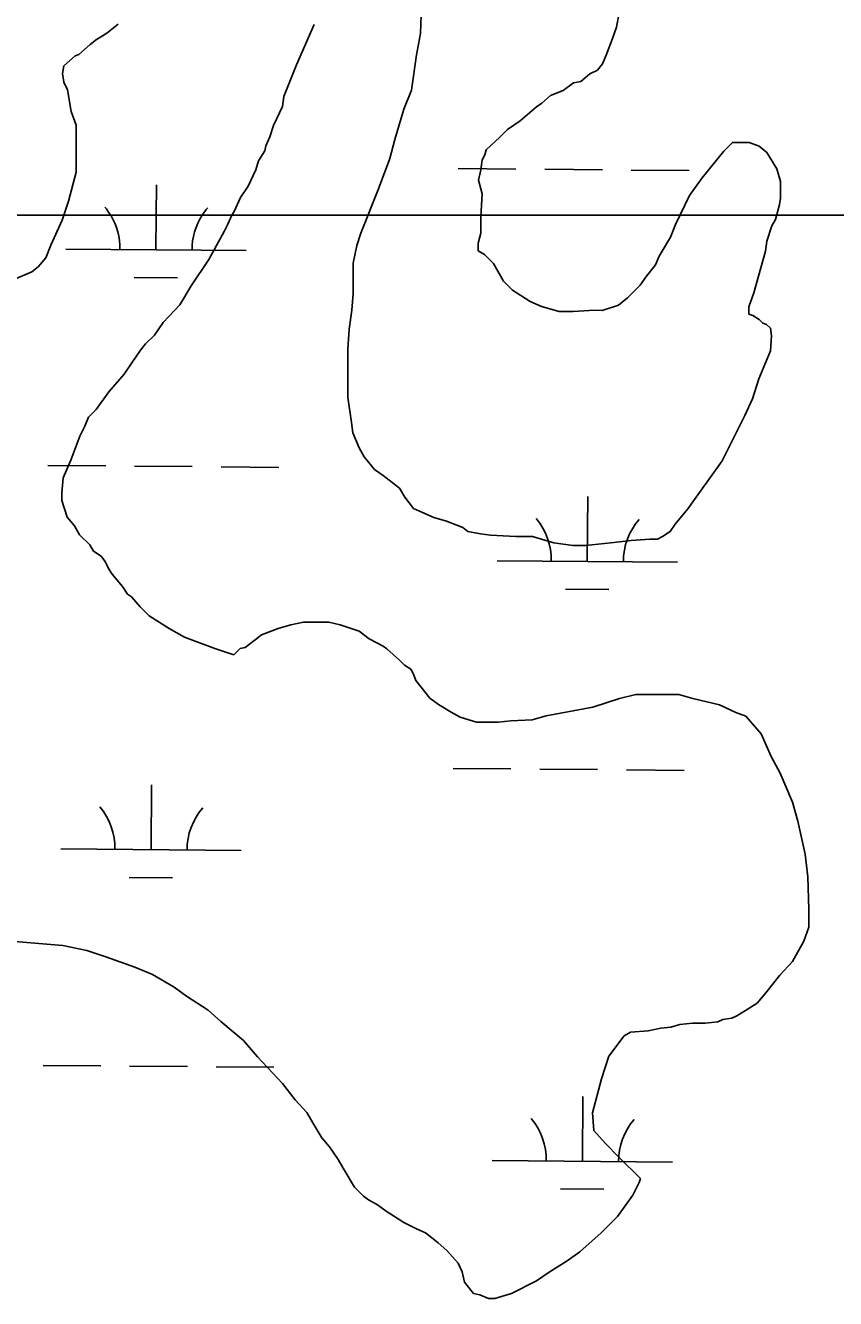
# Model space of a CAD drawing. Extents: x 3271442 to 3309282, y 752266 to 777610.
# Drawn here: x 3306525 to 3306974, y 769049 to 769755 of the extents above; entities that cross this region are included whole.
import ezdxf

# ---------------------------------------------------------------- set-up
doc = ezdxf.new("R2010")
doc.units = 0
doc.layers.add('V-SITE-VEGE', color=7, linetype='Continuous')
doc.layers.add('V-WETL-SWMP', color=7, linetype='Continuous')

msp = doc.modelspace()

# ---------------------------------------------------------------- linework, layer by layer
at = {"layer": 'V-SITE-VEGE'}
for p, q in [((3306744.08, 769750.26), (3306744.8, 769765.67)), ((3306573.08, 769752.54), (3306576.58, 769755.34)), ((3306685.22, 769755.22), (3306675.38, 769732.81)), ((3306854.13, 769760.65), (3306852.72, 769753.64)), ((3306564.66, 769746.94), (3306570.27, 769750.44)), ((3306570.27, 769750.44), (3306573.08, 769752.54)), ((3306741.97, 769738.34), (3306744.08, 769750.26)), ((3306852.72, 769753.64), (3306850.61, 769747.34)), ((3306554.84, 769738.54), (3306561.15, 769744.14)), ((3306561.15, 769744.14), (3306564.66, 769746.94)), ((3306850.61, 769747.34), (3306847.1, 769738.23)), ((3306546.42, 769732.24), (3306552.74, 769737.84)), ((3306552.74, 769737.84), (3306554.84, 769738.54)), ((3306739.15, 769718.72), (3306741.97, 769738.34)), ((3306844.99, 769733.33), (3306842.18, 769729.83)), ((3306847.1, 769738.23), (3306844.99, 769733.33)), ((3306545.72, 769728.04), (3306546.42, 769732.24)), ((3306546.42, 769723.13), (3306545.72, 769728.04)), ((3306675.38, 769732.81), (3306668.35, 769715.29)), ((3306837.97, 769727.73), (3306833.06, 769723.53)), ((3306842.18, 769729.83), (3306837.97, 769727.73)), ((3306548.51, 769718.92), (3306546.42, 769723.13)), ((3306828.86, 769722.83), (3306823.25, 769718.63)), ((3306833.06, 769723.53), (3306828.86, 769722.83)), ((3306550.6, 769707.01), (3306548.51, 769718.92)), ((3306668.35, 769715.29), (3306667.65, 769709.69)), ((3306734.93, 769708.21), (3306739.15, 769718.72)), ((3306816.24, 769715.84), (3306811.33, 769711.64)), ((3306823.25, 769718.63), (3306816.24, 769715.84)), ((3306553.4, 769699.29), (3306550.6, 769707.01)), ((3306667.65, 769709.69), (3306662.73, 769699.18)), ((3306730.01, 769691.4), (3306734.93, 769708.21)), ((3306808.52, 769709.54), (3306799.4, 769701.84)), ((3306811.33, 769711.64), (3306808.52, 769709.54)), ((3306553.37, 769673.36), (3306553.4, 769699.29)), ((3306662.73, 769699.18), (3306660.62, 769692.87)), ((3306799.4, 769701.84), (3306792.39, 769696.94)), ((3306660.62, 769692.87), (3306658.51, 769687.97)), ((3306727.19, 769680.89), (3306730.01, 769691.4)), ((3306788.18, 769692.74), (3306780.46, 769685.74)), ((3306792.39, 769696.94), (3306788.18, 769692.74)), ((3306657.81, 769685.17), (3306654.3, 769679.56)), ((3306658.51, 769687.97), (3306657.81, 769685.17)), ((3306780.46, 769685.74), (3306779.76, 769682.94)), ((3306900.29, 769670.19), (3306912.22, 769684.9)), ((3306912.22, 769684.9), (3306917.13, 769689.8)), ((3306917.13, 769689.8), (3306926.24, 769689.79)), ((3306926.24, 769689.79), (3306931.85, 769687.68)), ((3306931.85, 769687.68), (3306936.05, 769684.17)), ((3306936.05, 769684.17), (3306941.65, 769675.05)), ((3306654.3, 769679.56), (3306652.89, 769674.66)), ((3306720.87, 769664.08), (3306727.19, 769680.89)), ((3306778.35, 769680.13), (3306777.64, 769674.53)), ((3306779.76, 769682.94), (3306778.35, 769680.13)), ((3306549.15, 769657.25), (3306553.37, 769673.36)), ((3306652.89, 769674.66), (3306648.68, 769665.55)), ((3306777.64, 769674.53), (3306776.24, 769668.92)), ((3306893.27, 769660.39), (3306900.29, 769670.19)), ((3306941.65, 769675.05), (3306943.74, 769668.04)), ((3306648.68, 769665.55), (3306644.47, 769659.25)), ((3306711.03, 769639.55), (3306720.87, 769664.08)), ((3306776.24, 769668.92), (3306777.63, 769664.01)), ((3306777.63, 769664.01), (3306778.33, 769661.21)), ((3306943.74, 769668.04), (3306943.73, 769658.93)), ((3306545.63, 769646.74), (3306549.15, 769657.25)), ((3306644.47, 769659.25), (3306640.95, 769651.54)), ((3306778.33, 769661.21), (3306777.62, 769648.59)), ((3306885.54, 769644.28), (3306893.27, 769660.39)), ((3306943.73, 769658.93), (3306943.03, 769655.43)), ((3306639.55, 769649.44), (3306637.44, 769644.54)), ((3306640.95, 769651.54), (3306639.55, 769649.44)), ((3306777.62, 769648.59), (3306777.61, 769639.49)), ((3306943.03, 769655.43), (3306940.92, 769647.02)), ((3306539.31, 769632.73), (3306545.63, 769646.74)), ((3306637.44, 769644.54), (3306635.33, 769640.34)), ((3306882.73, 769637.27), (3306885.54, 769644.28)), ((3306938.81, 769643.52), (3306936, 769635.11)), ((3306940.92, 769647.02), (3306938.81, 769643.52)), ((3306635.33, 769640.34), (3306626.91, 769624.93)), ((3306708.92, 769632.55), (3306711.03, 769639.55)), ((3306777.61, 769639.49), (3306776.2, 769633.88)), ((3306876.41, 769626.76), (3306882.73, 769637.27)), ((3306936, 769635.11), (3306935.29, 769629.51)), ((3306536.5, 769625.72), (3306539.31, 769632.73)), ((3306706.8, 769622.74), (3306708.92, 769632.55)), ((3306776.2, 769633.88), (3306776.2, 769629.67)), ((3306776.2, 769629.67), (3306779.7, 769627.57)), ((3306779.7, 769627.57), (3306784.6, 769622.66)), ((3306935.29, 769629.51), (3306928.96, 769606.38)), ((3306528.78, 769618.02), (3306532.29, 769620.82)), ((3306532.29, 769620.82), (3306536.5, 769625.72)), ((3306626.91, 769624.93), (3306617.08, 769610.22)), ((3306706.79, 769605.92), (3306706.8, 769622.74)), ((3306784.6, 769622.66), (3306790.19, 769612.84)), ((3306869.39, 769615.56), (3306874.31, 769621.86)), ((3306874.31, 769621.86), (3306876.41, 769626.76)), ((3306517.56, 769613.13), (3306528.78, 769618.02)), ((3306865.89, 769610.66), (3306869.39, 769615.56)), ((3306617.08, 769610.22), (3306610.76, 769599.71)), ((3306790.19, 769612.84), (3306795.09, 769607.93)), ((3306795.09, 769607.93), (3306804.9, 769601.61)), ((3306858.87, 769603.66), (3306865.89, 769610.66)), ((3306928.96, 769606.38), (3306926.15, 769598.68)), ((3306610.76, 769599.71), (3306601.64, 769589.91)), ((3306706.08, 769596.81), (3306706.79, 769605.92)), ((3306804.9, 769601.61), (3306811.21, 769598.8)), ((3306844.85, 769596.66), (3306853.96, 769599.45)), ((3306853.96, 769599.45), (3306858.87, 769603.66)), ((3306704.66, 769586.3), (3306706.08, 769596.81)), ((3306811.21, 769598.8), (3306821.02, 769595.98)), ((3306821.02, 769595.98), (3306828.73, 769595.98)), ((3306828.73, 769595.98), (3306840.64, 769596.67)), ((3306840.64, 769596.67), (3306844.85, 769596.66)), ((3306926.15, 769598.68), (3306926.14, 769594.47)), ((3306926.14, 769594.47), (3306928.24, 769593.77)), ((3306928.24, 769593.77), (3306931.75, 769591.66)), ((3306601.64, 769589.91), (3306596.73, 769582.91)), ((3306703.95, 769575.08), (3306704.66, 769586.3)), ((3306931.75, 769591.66), (3306933.85, 769589.56)), ((3306933.85, 769589.56), (3306935.95, 769588.86)), ((3306935.95, 769588.86), (3306938.05, 769586.75)), ((3306938.05, 769586.75), (3306938.75, 769582.54)), ((3306591.82, 769578.01), (3306589.01, 769574.5)), ((3306596.73, 769582.91), (3306591.82, 769578.01)), ((3306938.75, 769582.54), (3306938.04, 769574.14)), ((3306589.01, 769574.5), (3306584.1, 769567.5)), ((3306703.92, 769548.45), (3306703.95, 769575.08)), ((3306938.04, 769574.14), (3306931.71, 769558.72)), ((3306584.1, 769567.5), (3306579.88, 769561.2)), ((3306579.88, 769561.2), (3306571.46, 769551.39)), ((3306931.71, 769558.72), (3306928.2, 769547.51)), ((3306571.46, 769551.39), (3306564.44, 769541.59)), ((3306706.01, 769534.43), (3306703.92, 769548.45)), ((3306928.2, 769547.51), (3306923.98, 769538.41)), ((3306560.23, 769537.39), (3306558.13, 769532.49)), ((3306564.44, 769541.59), (3306560.23, 769537.39)), ((3306923.98, 769538.41), (3306911.34, 769513.19)), ((3306558.13, 769532.49), (3306555.32, 769526.88)), ((3306706.71, 769528.82), (3306706.01, 769534.43)), ((3306710.2, 769520.41), (3306706.71, 769528.82)), ((3306555.32, 769526.88), (3306550.4, 769513.57)), ((3306713, 769515.5), (3306710.2, 769520.41)), ((3306718.6, 769508.49), (3306713, 769515.5)), ((3306550.4, 769513.57), (3306546.18, 769503.76)), ((3306723.5, 769504.98), (3306718.6, 769508.49)), ((3306911.34, 769513.19), (3306892.39, 769486.58)), ((3306546.18, 769503.76), (3306545.47, 769495.35)), ((3306732.6, 769497.96), (3306723.5, 769504.98)), ((3306545.47, 769495.35), (3306545.46, 769491.15)), ((3306735.4, 769493.05), (3306732.6, 769497.96)), ((3306545.46, 769491.15), (3306548.26, 769482.03)), ((3306740.3, 769486.74), (3306735.4, 769493.05)), ((3306745.21, 769484.63), (3306740.3, 769486.74)), ((3306892.39, 769486.58), (3306885.37, 769478.17)), ((3306548.26, 769482.03), (3306552.46, 769477.12)), ((3306751.51, 769481.82), (3306745.21, 769484.63)), ((3306758.52, 769479.71), (3306751.51, 769481.82)), ((3306767.62, 769476.19), (3306758.52, 769479.71)), ((3306552.46, 769477.12), (3306555.26, 769472.21)), ((3306555.26, 769472.21), (3306560.86, 769466.6)), ((3306770.43, 769474.09), (3306767.62, 769476.19)), ((3306777.43, 769472.68), (3306770.43, 769474.09)), ((3306783.04, 769471.97), (3306777.43, 769472.68)), ((3306882.56, 769473.97), (3306878.35, 769471.17)), ((3306885.37, 769478.17), (3306882.56, 769473.97)), ((3306560.86, 769466.6), (3306562.96, 769463.09)), ((3306797.05, 769471.26), (3306783.04, 769471.97)), ((3306806.17, 769471.25), (3306797.05, 769471.26)), ((3306818.08, 769467.73), (3306806.17, 769471.25)), ((3306828.59, 769466.32), (3306818.08, 769467.73)), ((3306835.6, 769466.31), (3306828.59, 769466.32)), ((3306849.62, 769467.7), (3306835.6, 769466.31)), ((3306860.83, 769469.09), (3306849.62, 769467.7)), ((3306871.34, 769469.78), (3306860.83, 769469.09)), ((3306875.55, 769469.77), (3306871.34, 769469.78)), ((3306878.35, 769471.17), (3306875.55, 769469.77)), ((3306562.96, 769463.09), (3306567.16, 769460.29)), ((3306567.16, 769460.29), (3306569.26, 769457.48)), ((3306569.26, 769457.48), (3306571.36, 769453.27)), ((3306571.36, 769453.27), (3306572.76, 769451.17)), ((3306572.76, 769451.17), (3306574.86, 769448.36)), ((3306574.86, 769448.36), (3306579.06, 769443.45)), ((3306579.06, 769443.45), (3306581.86, 769439.25)), ((3306581.86, 769439.25), (3306583.96, 769437.84)), ((3306583.96, 769437.84), (3306588.86, 769432.23)), ((3306588.86, 769432.23), (3306593.76, 769427.32)), ((3306593.76, 769427.32), (3306604.96, 769420.3)), ((3306672.25, 769422.33), (3306679.26, 769423.72)), ((3306679.26, 769423.72), (3306693.28, 769423.71)), ((3306693.28, 769423.71), (3306699.58, 769422.3)), ((3306604.96, 769420.3), (3306613.37, 769415.38)), ((3306652.62, 769413.94), (3306656.12, 769416.74)), ((3306656.12, 769416.74), (3306665.24, 769420.23)), ((3306665.24, 769420.23), (3306672.25, 769422.33)), ((3306699.58, 769422.3), (3306710.09, 769418.79)), ((3306710.09, 769418.79), (3306715.69, 769414.57)), ((3306613.37, 769415.38), (3306630.18, 769409.06)), ((3306630.18, 769409.06), (3306640.69, 769405.54)), ((3306640.69, 769405.54), (3306644.2, 769409.05)), ((3306644.2, 769409.05), (3306647, 769409.74)), ((3306647, 769409.74), (3306652.62, 769413.94)), ((3306715.69, 769414.57), (3306723.4, 769410.36)), ((3306723.4, 769410.36), (3306725.5, 769408.96)), ((3306725.5, 769408.96), (3306732.5, 769402.64)), ((3306732.5, 769402.64), (3306735.31, 769399.84)), ((3306735.31, 769399.84), (3306738.81, 769397.73)), ((3306738.81, 769397.73), (3306740.21, 769394.93)), ((3306740.21, 769394.93), (3306741.6, 769391.42)), ((3306741.6, 769391.42), (3306743.7, 769388.61)), ((3306743.7, 769388.61), (3306749.3, 769381.6)), ((3306749.3, 769381.6), (3306754.21, 769378.09)), ((3306839.71, 769376.59), (3306854.43, 769381.49)), ((3306854.43, 769381.49), (3306863.54, 769383.58)), ((3306863.54, 769383.58), (3306887.37, 769383.55)), ((3306887.37, 769383.55), (3306895.08, 769381.45)), ((3306895.08, 769381.45), (3306909.79, 769377.92)), ((3306754.21, 769378.09), (3306761.21, 769373.88)), ((3306761.21, 769373.88), (3306766.11, 769371.07)), ((3306813.77, 769371.72), (3306839.71, 769376.59)), ((3306909.79, 769377.92), (3306918.9, 769373.71)), ((3306918.9, 769373.71), (3306924.5, 769371.6)), ((3306766.11, 769371.07), (3306775.22, 769368.25)), ((3306775.22, 769368.25), (3306787.13, 769368.24)), ((3306787.13, 769368.24), (3306794.14, 769368.93)), ((3306794.14, 769368.93), (3306806.06, 769369.62)), ((3306806.06, 769369.62), (3306813.77, 769371.72)), ((3306924.5, 769371.6), (3306932.91, 769361.78)), ((3306932.91, 769361.78), (3306938.5, 769349.16)), ((3306938.5, 769349.16), (3306943.4, 769340.04)), ((3306943.4, 769340.04), (3306950.39, 769323.91)), ((3306950.39, 769323.91), (3306953.18, 769313.4)), ((3306953.18, 769313.4), (3306957.36, 769295.17)), ((3306957.36, 769295.17), (3306958.75, 769282.56)), ((3306958.75, 769282.56), (3306959.44, 769264.33)), ((3306959.44, 769264.33), (3306959.43, 769254.52)), ((3306959.43, 769254.52), (3306956.61, 769246.81)), ((3306545.91, 769244.45), (3306519.28, 769246.58)), ((3306956.61, 769246.81), (3306950.29, 769235.61)), ((3306559.22, 769241.63), (3306545.91, 769244.45)), ((3306569.73, 769238.11), (3306559.22, 769241.63)), ((3306585.85, 769232.49), (3306569.73, 769238.11)), ((3306595.65, 769228.27), (3306585.85, 769232.49)), ((3306950.29, 769235.61), (3306943.28, 769227.9)), ((3306607.56, 769221.25), (3306595.65, 769228.27)), ((3306943.28, 769227.9), (3306935.56, 769218.1)), ((3306614.56, 769216.34), (3306607.56, 769221.25)), ((3306935.56, 769218.1), (3306930.64, 769212.5)), ((3306626.47, 769208.62), (3306614.56, 769216.34)), ((3306930.64, 769212.5), (3306924.33, 769208.3)), ((3306633.47, 769202.3), (3306626.47, 769208.62)), ((3306916.62, 769204.1), (3306911.71, 769203.41)), ((3306919.42, 769205.5), (3306916.62, 769204.1)), ((3306924.33, 769208.3), (3306919.42, 769205.5)), ((3306646.07, 769191.78), (3306633.47, 769202.3)), ((3306870.35, 769197.15), (3306860.54, 769196.45)), ((3306877.37, 769198.54), (3306870.35, 769197.15)), ((3306882.97, 769199.23), (3306877.37, 769198.54)), ((3306887.88, 769200.63), (3306882.97, 769199.23)), ((3306894.89, 769201.32), (3306887.88, 769200.63)), ((3306901.9, 769201.32), (3306894.89, 769201.32)), ((3306908.91, 769202.01), (3306901.9, 769201.32)), ((3306911.71, 769203.41), (3306908.91, 769202.01)), ((3306653.77, 769182.66), (3306646.07, 769191.78)), ((3306857.04, 769194.36), (3306848.61, 769183.15)), ((3306860.54, 769196.45), (3306857.04, 769194.36)), ((3306667.77, 769167.92), (3306653.77, 769182.66)), ((3306848.61, 769183.15), (3306844.4, 769170.54)), ((3306844.4, 769170.54), (3306839.47, 769151.62)), ((3306674.77, 769158.81), (3306667.77, 769167.92)), ((3306681.08, 769151.79), (3306674.77, 769158.81)), ((3306684.57, 769146.18), (3306681.08, 769151.79)), ((3306839.47, 769151.62), (3306840.16, 769141.81)), ((3306689.47, 769137.76), (3306684.57, 769146.18)), ((3306840.16, 769141.81), (3306846.46, 769134.79)), ((3306693.67, 769132.85), (3306689.47, 769137.76)), ((3306846.46, 769134.79), (3306854.16, 769127.08)), ((3306698.57, 769125.84), (3306693.67, 769132.85)), ((3306854.16, 769127.08), (3306866.06, 769115.15)), ((3306701.37, 769120.93), (3306698.57, 769125.84)), ((3306707.66, 769110.41), (3306701.37, 769120.93)), ((3306865.36, 769113.05), (3306861.85, 769106.04)), ((3306866.06, 769115.15), (3306865.36, 769113.05)), ((3306712.56, 769105.5), (3306707.66, 769110.41)), ((3306715.37, 769103.39), (3306712.56, 769105.5)), ((3306861.85, 769106.04), (3306853.42, 769094.14)), ((3306720.27, 769100.58), (3306715.37, 769103.39)), ((3306725.17, 769097.08), (3306720.27, 769100.58)), ((3306734.97, 769090.76), (3306725.17, 769097.08)), ((3306853.42, 769094.14), (3306844.3, 769085.04)), ((3306741.98, 769087.25), (3306734.97, 769090.76)), ((3306746.89, 769085.14), (3306741.98, 769087.25)), ((3306753.89, 769079.53), (3306746.89, 769085.14)), ((3306844.3, 769085.04), (3306832.38, 769074.54)), ((3306758.79, 769075.31), (3306753.89, 769079.53)), ((3306765.09, 769068.3), (3306758.79, 769075.31)), ((3306832.38, 769074.54), (3306825.37, 769069.64)), ((3306767.19, 769063.39), (3306765.09, 769068.3)), ((3306768.59, 769057.78), (3306767.19, 769063.39)), ((3306815.55, 769063.34), (3306808.53, 769058.44)), ((3306825.37, 769069.64), (3306815.55, 769063.34)), ((3306773.48, 769051.47), (3306768.59, 769057.78)), ((3306808.53, 769058.44), (3306794.51, 769051.45)), ((3306776.99, 769050.76), (3306773.48, 769051.47)), ((3306781.89, 769048.66), (3306776.99, 769050.76)), ((3306785.39, 769048.65), (3306781.89, 769048.66)), ((3306794.51, 769051.45), (3306785.39, 769048.65))]:
    msp.add_line(p, q, dxfattribs=at)
at = {"layer": 'V-WETL-SWMP'}
for p, q in [((3306764.99, 769675.27), (3306796.99, 769675.01)), ((3306812.99, 769674.88), (3306844.99, 769674.61)), ((3306860.99, 769674.48), (3306892.98, 769674.22)), ((3306597.71, 769649.41), (3306597.84, 769666.22)), ((3306282.61, 769649.41), (3307047.98, 769649.41)), ((3307047.98, 769649.41), (3306282.61, 769649.41)), ((3306597.55, 769630.22), (3306597.71, 769649.41)), ((3306547.55, 769630.63), (3306647.55, 769629.81)), ((3306585.42, 769614.89), (3306609.42, 769614.69)), ((3306537.72, 769510.64), (3306569.72, 769510.37)), ((3306585.71, 769510.24), (3306617.71, 769509.98)), ((3306633.71, 769509.85), (3306665.71, 769509.58)), ((3306836.6, 769457.43), (3306836.9, 769493.43)), ((3306786.61, 769457.84), (3306886.6, 769457.02)), ((3306824.48, 769442.1), (3306848.48, 769441.9)), ((3306762.25, 769342.61), (3306794.25, 769342.34)), ((3306810.25, 769342.21), (3306842.25, 769341.95)), ((3306858.24, 769341.82), (3306890.24, 769341.55)), ((3306594.81, 769297.55), (3306595.1, 769333.55)), ((3306544.81, 769297.97), (3306644.81, 769297.14)), ((3306582.68, 769282.22), (3306606.68, 769282.03)), ((3306534.98, 769177.97), (3306566.97, 769177.71)), ((3306582.97, 769177.58), (3306614.97, 769177.31)), ((3306630.97, 769177.18), (3306662.97, 769176.92)), ((3306833.86, 769124.77), (3306834.16, 769160.77)), ((3306783.87, 769125.18), (3306883.86, 769124.35)), ((3306821.74, 769109.44), (3306845.74, 769109.24))]:
    msp.add_line(p, q, dxfattribs=at)
for centre, start, end in [((3306542.31, 769631.15), 31.20192, 40.29991), ((3306542.31, 769631.15), 358.75626, 31.19865), ((3306652.79, 769630.24), 147.05554, 180.29991), ((3306652.79, 769630.24), 138.75625, 147.05227), ((3306781.37, 769458.36), 358.75626, 40.29991), ((3306891.85, 769457.45), 138.75625, 180.29991), ((3306539.57, 769298.48), 358.75626, 40.29991), ((3306650.05, 769297.57), 138.75625, 180.29991), ((3306778.63, 769125.7), 358.75626, 40.29991), ((3306889.11, 769124.79), 138.75625, 180.29991)]:
    msp.add_arc(centre, 35.25, start, end, dxfattribs=at)

doc.saveas('drawing.dxf')
